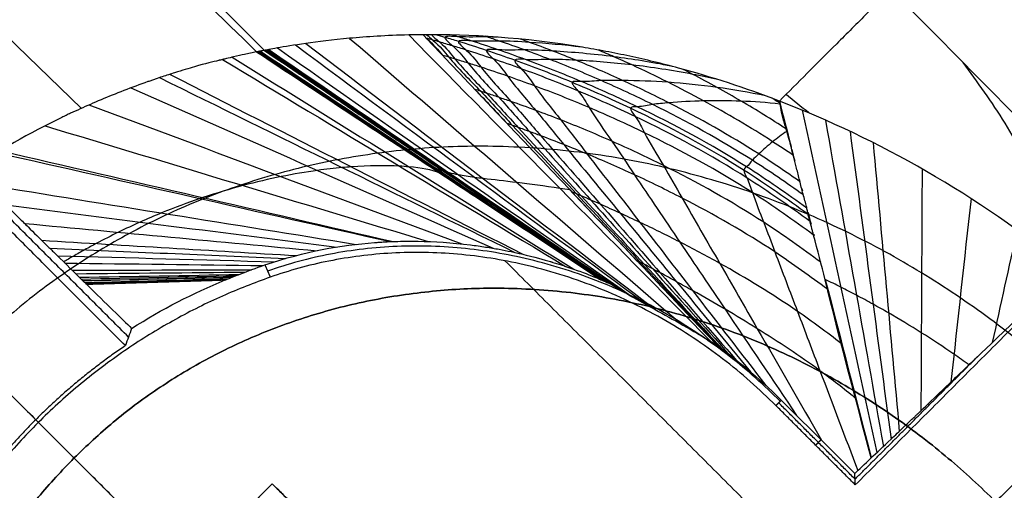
# Model space of a CAD drawing. Header units: millimetres. Extents: x -657 to 864, y -831 to 851.
# Tile 293 of 656: x -279.696 to -278.188, y -118.963 to -118.242. Entities that reach past the tile are written whole.
import ezdxf

# ---------------------------------------------------------------- set-up
doc = ezdxf.new("R2010")
doc.units = ezdxf.units.MM
doc.layers.add('Default', color=7, linetype='Continuous', true_color=0x000000)

msp = doc.modelspace()

# ---------------------------------------------------------------- linework, layer by layer
at = {"layer": 'Default'}
for points in [[(-236.2074, 159.5297, -441.8414), (-398.6931, -2.956, -441.8414), (-561.1788, -165.4416, -441.8414)], [(-236.6391, 159.098, -441.5875), (-398.6931, -2.956, -441.5875), (-560.747, -165.0099, -441.5875)], [(-434.0162, -247.7402, -413.9261), (-293.9628, -107.6869, -413.9261), (-153.9094, 32.3665, -413.9261)], [(-433.5852, -247.1798, -413.6894), (-294.0276, -107.6222, -413.6894), (-154.47, 31.9355, -413.6894)], [(-323.6971, -258.8486, -369.8785), (-233.2489, -168.4003, -369.8785), (-142.8006, -77.9521, -369.8785)], [(-323.0632, -258.0198, -369.6653), (-233.3462, -168.3028, -369.6653), (-143.6292, -78.5858, -369.6653)], [(-285.349, -105.7319, -340.4027), (-278.7438, -112.337, -340.4027), (-272.1387, -118.9421, -340.4027)], [(-272.1387, -118.9421, -340.6566), (-278.7438, -112.337, -340.6566), (-285.349, -105.7319, -340.6566)], [(-272.1387, -118.9421, -340.5297), (-278.7438, -112.337, -340.5297), (-285.349, -105.7319, -340.5297)], [(-287.0628, -107.7628, -337.2493), (-280.7219, -114.1037, -337.2493), (-274.3809, -120.4446, -337.2493)], [(-274.37, -120.4337, -337.4925), (-280.7109, -114.0928, -337.4925), (-287.0519, -107.7518, -337.4925)], [(-287.0737, -107.7737, -337.0061), (-280.7328, -114.1146, -337.0061), (-274.3919, -120.4556, -337.0061)], [(-287.1637, -107.8636, -336.8756), (-280.8227, -114.2046, -336.8756), (-274.4818, -120.5455, -336.8756)], [(-279.5717, -117.3301, -336.3715), (-280.6945, -118.4529, -336.3715), (-281.8174, -119.5758, -336.3715)], [(-281.8086, -119.5762, -336.7452), (-280.6857, -118.4534, -336.7452), (-279.5629, -117.3305, -336.7452)], [(-279.7742, -118.7524, -337.4925), (-279.5761, -118.9506, -337.2171), (-279.3779, -119.1487, -336.9418)], [(-278.0547, -118.8343, -337.4925), (-278.2348, -119.0144, -337.2171), (-278.415, -119.1945, -336.9418)], [(-279.2212, -119.3054, -336.725), (-279.4172, -119.1094, -337.0022), (-279.6133, -118.9133, -337.2795)], [(-279.6133, -118.9133, -337.5037), (-279.6133, -118.9133, -337.3916), (-279.6133, -118.9133, -337.2795)], [(-279.4416, -119.0851, -337.5037), (-279.5274, -118.9992, -337.5037), (-279.6133, -118.9133, -337.5037)], [(-279.3095, -118.953, -337.5037), (-279.4416, -119.0851, -337.5037), (-279.5737, -119.2172, -337.5037)], [(-278.8867, -119.3757, -337.5037), (-279.0981, -119.1643, -337.5037), (-279.3095, -118.953, -337.5037)], [(-279.3095, -118.953, -337.5037), (-279.1509, -119.1115, -337.2795), (-278.9924, -119.27, -337.0553)]]:
    msp.add_open_spline(points, degree=2, dxfattribs=at)
for points, knots in [([(-204.2387, -197.4103, -340.3025), (-213.4151, -188.2339, -350.7035), (-241.4502, -160.1989, -379.3443), (-305.9459, -95.7031, -426.6492), (-363.1711, -38.478, -441.8414), (-398.6931, -2.956, -441.8414)], [2.41548, 2.41548, 2.41548, 2.41548, 70.396144, 198.636056, 404.995527, 404.995527, 404.995527, 404.995527]), ([(-204.7503, -196.8987, -340.5563), (-213.8043, -187.8448, -350.7875), (-241.7014, -159.9476, -379.2423), (-306.0054, -95.6437, -426.406), (-363.1934, -38.4557, -441.5875), (-398.6931, -2.956, -441.5875)], [2.408267, 2.408267, 2.408267, 2.408267, 69.367076, 197.537893, 403.786179, 403.786179, 403.786179, 403.786179])]:
    msp.add_open_spline(points, degree=3, knots=knots, dxfattribs=at)
at = {"layer": 'Default', "color": 18, "true_color": 0x000000}
for points, degree in [([(-273.7095, -119.7732, -338.5387), (-280.0504, -113.4323, -338.5387), (-286.3914, -107.0913, -338.5387)], 2), ([(-286.4235, -107.1235, -337.585), (-280.0826, -113.4644, -337.585), (-273.7416, -119.8053, -337.585)], 2), ([(-273.7738, -119.8374, -336.6313), (-280.1147, -113.4965, -336.6313), (-286.4556, -107.1556, -336.6313)], 2), ([(-279.3216, -118.2889, -334.9422), (-284.7865, -112.824, -334.9422), (-290.2515, -107.3591, -334.9422)], 2), ([(-286.9353, -107.6353, -335.9232), (-280.5944, -113.9762, -335.9232), (-274.2535, -120.3172, -335.9232)], 2), ([(-274.2867, -120.3504, -338.5387), (-280.6277, -114.0095, -338.5387), (-286.9686, -107.6686, -338.5387)], 2), ([(-286.9988, -107.6988, -337.6419), (-280.6579, -114.0397, -337.6419), (-274.317, -120.3806, -337.6419)], 2), ([(-287.029, -107.729, -336.7452), (-280.6881, -114.0699, -336.7452), (-274.3472, -120.4109, -336.7452)], 2), ([(-284.5505, -113.2394, -330.948), (-281.9419, -115.7653, -332.788), (-279.3334, -118.2912, -334.6281)], 2), ([(-279.602, -118.3778, -333.258), (-281.0045, -117.0159, -332.2818), (-282.4069, -115.6541, -331.3056), (-283.8094, -114.2922, -330.3293)], 3), ([(-278.8495, -122.7995, -332.9743), (-280.6109, -121.0382, -331.7594), (-282.3722, -119.2768, -330.5444), (-284.1336, -117.5154, -329.3295)], 3), ([(-273.856, -127.793, -335.504), (-277.1892, -124.4598, -333.2049), (-280.5224, -121.1266, -330.9058), (-283.8556, -117.7934, -328.6067)], 3), ([(-277.3391, -117.8776, -336.7452), (-277.8776, -118.4161, -336.7452), (-278.4161, -118.9546, -336.7452)], 2), ([(-279.1004, -118.2653, -335.701), (-278.9462, -118.4218, -335.2483), (-278.7919, -118.5783, -334.7956), (-278.6376, -118.7348, -334.3429)], 3), ([(-279.0785, -118.265, -335.7353), (-278.9283, -118.4235, -335.2736), (-278.7782, -118.5821, -334.812), (-278.628, -118.7407, -334.3503)], 3), ([(-279.2578, -118.2783, -335.343), (-279.0791, -118.4144, -334.9792), (-278.9003, -118.5505, -334.6155), (-278.7216, -118.6866, -334.2517)], 3), ([(-279.1909, -118.2705, -335.5281), (-279.0211, -118.4167, -335.1194), (-278.8513, -118.5629, -334.7106), (-278.6815, -118.7091, -334.3018)], 3), ([(-278.8058, -118.6402, -333.994), (-279.0696, -118.4657, -334.3111), (-279.3334, -118.2912, -334.6281)], 2), ([(-279.3334, -118.2912, -334.6281), (-279.2232, -118.3642, -334.4956), (-279.1129, -118.4371, -334.3631), (-279.0027, -118.51, -334.2306)], 3), ([(-279.332, -118.291, -334.6668), (-279.1558, -118.4077, -334.4478), (-278.9795, -118.5245, -334.2288), (-278.8033, -118.6413, -334.0098)], 3), ([(-279.3305, -118.2907, -334.7058), (-279.154, -118.4079, -334.4792), (-278.9775, -118.5251, -334.2526), (-278.801, -118.6423, -334.026)], 3), ([(-279.3285, -118.2903, -334.758), (-279.1517, -118.4081, -334.5213), (-278.9749, -118.5259, -334.2845), (-278.798, -118.6437, -334.0478)], 3), ([(-279.3276, -118.2901, -334.7845), (-279.1506, -118.4082, -334.5427), (-278.9736, -118.5262, -334.3008), (-278.7966, -118.6443, -334.059)], 3), ([(-279.3216, -118.2889, -334.9422), (-279.0555, -118.4683, -334.5354), (-278.7893, -118.6477, -334.1287)], 2), ([(-279.3216, -118.2889, -334.9422), (-279.1442, -118.4085, -334.671), (-278.9667, -118.5281, -334.3998), (-278.7893, -118.6477, -334.1287)], 3), ([(-279.3189, -118.2884, -334.9942), (-279.1399, -118.4097, -334.7113), (-278.9609, -118.5309, -334.4284), (-278.782, -118.6522, -334.1456)], 3), ([(-279.3161, -118.2879, -335.0297), (-279.1363, -118.4104, -334.7388), (-278.9565, -118.5329, -334.4479), (-278.7767, -118.6554, -334.157)], 3), ([(-279.3146, -118.2876, -335.0457), (-279.1345, -118.4107, -334.7512), (-278.9544, -118.5337, -334.4566), (-278.7743, -118.6568, -334.1621)], 3), ([(-279.3015, -118.2852, -335.1473), (-279.1203, -118.4122, -334.8295), (-278.9391, -118.5393, -334.5116), (-278.7578, -118.6663, -334.1938)], 3), ([(-279.2741, -118.2807, -335.2823), (-279.0939, -118.4138, -334.933), (-278.9137, -118.5469, -334.5836), (-278.7334, -118.68, -334.2342)], 3), ([(-279.3856, -118.3029, -334.1175), (-279.2104, -118.4085, -334.0129), (-279.0353, -118.5141, -333.9083), (-278.8602, -118.6198, -333.8036)], 3), ([(-279.3709, -118.2994, -334.2137), (-279.1964, -118.4076, -334.0889), (-279.0218, -118.5159, -333.964), (-278.8472, -118.6242, -333.8392)], 3), ([(-279.5298, -118.7281, -334.0205), (-279.7368, -118.5211, -334.0205), (-279.9438, -118.3141, -334.0205)], 2), ([(-279.4667, -118.3256, -333.7236), (-279.2863, -118.4175, -333.6986), (-279.106, -118.5094, -333.6735), (-278.9256, -118.6012, -333.6485)], 3), ([(-279.5346, -118.7413, -335.6242), (-279.7387, -118.5371, -335.6242), (-279.9429, -118.333, -335.6242)], 2), ([(-279.4823, -118.3307, -333.6615), (-279.3007, -118.42, -333.6483), (-279.1192, -118.5093, -333.6351), (-278.9376, -118.5985, -333.6219)], 3), ([(-279.5262, -118.3463, -333.501), (-279.341, -118.4282, -333.5172), (-279.1559, -118.5101, -333.5334), (-278.9708, -118.5921, -333.5496)], 3), ([(-278.5317, -118.3697, -336.1953), (-278.5357, -118.3673, -336.1969), (-278.5396, -118.3648, -336.1984), (-278.5436, -118.3624, -336.2)], 3), ([(-278.0891, -118.6246, -336.3381), (-278.2307, -118.5096, -336.3185), (-278.3806, -118.4252, -336.277), (-278.5324, -118.3666, -336.2053)], 3), ([(-278.5324, -118.3666, -336.2053), (-278.5265, -118.3897, -336.1322), (-278.5205, -118.4129, -336.0591), (-278.5146, -118.436, -335.986)], 3), ([(-278.4872, -118.3848, -336.2258), (-278.4989, -118.3754, -336.2241), (-278.5106, -118.3659, -336.2225), (-278.5222, -118.3564, -336.2208)], 3), ([(-279.5904, -118.3725, -333.2928), (-279.4, -118.4434, -333.344), (-279.2096, -118.5144, -333.3952), (-279.0192, -118.5854, -333.4464)], 3), ([(-278.4974, -118.3806, -336.2213), (-278.4593, -118.5554, -335.661), (-278.4212, -118.7303, -335.1006), (-278.383, -118.9052, -334.5402)], 3), ([(-278.4619, -118.3958, -336.2366), (-278.4323, -118.5625, -335.6942), (-278.4027, -118.7291, -335.1519), (-278.3731, -118.8958, -334.6095)], 3), ([(-279.6577, -118.4045, -333.0984), (-279.462, -118.4635, -333.1784), (-279.2662, -118.5226, -333.2584), (-279.0704, -118.5817, -333.3384)], 3), ([(-279.1439, -118.4087, -334.6705), (-279.0257, -118.4884, -334.4899), (-278.9075, -118.5681, -334.3093), (-278.7893, -118.6477, -334.1287)], 3), ([(-278.4242, -118.413, -336.2516), (-278.4032, -118.5702, -335.7308), (-278.3823, -118.7274, -335.2101), (-278.3613, -118.8846, -334.6893)], 3), ([(-278.3888, -118.4303, -336.2647), (-278.3754, -118.5777, -335.7671), (-278.362, -118.7251, -335.2695), (-278.3487, -118.8726, -334.7718)], 3), ([(-279.7313, -118.4455, -332.905), (-279.5303, -118.491, -333.0089), (-279.3293, -118.5364, -333.1127), (-279.1283, -118.5819, -333.2165)], 3), ([(-279.7264, -118.4426, -332.9175), (-279.5257, -118.489, -333.0199), (-279.325, -118.5354, -333.1224), (-279.1243, -118.5818, -333.2248)], 3), ([(-278.5133, -118.4409, -335.9705), (-278.5119, -118.4465, -335.9529), (-278.5105, -118.452, -335.9353), (-278.509, -118.4576, -335.9176)], 3), ([(-280.0683, -118.4584, -335.6242), (-279.8701, -118.6565, -335.6242), (-279.6719, -118.8547, -335.6242)], 2), ([(-278.3138, -118.4705, -336.2892), (-278.3144, -118.594, -335.8528), (-278.315, -118.7175, -335.4165), (-278.3156, -118.841, -334.9801)], 3), ([(-279.7496, -118.4944, -332.7758), (-279.5601, -118.525, -332.8854), (-279.3705, -118.5555, -332.9951), (-279.181, -118.5861, -333.1048)], 3), ([(-279.0267, -118.4941, -334.2595), (-278.9531, -118.5428, -334.171), (-278.8794, -118.5915, -334.0825), (-278.8058, -118.6402, -333.994)], 3), ([(-278.4978, -118.5012, -335.7797), (-278.4976, -118.5021, -335.7769), (-278.4973, -118.503, -335.774), (-278.4971, -118.504, -335.7711)], 3), ([(-278.2388, -118.516, -336.3095), (-278.2491, -118.6097, -335.9597), (-278.2593, -118.7034, -335.6099), (-278.2696, -118.7971, -335.2601)], 3), ([(-279.7178, -118.5258, -332.7371), (-279.5487, -118.5473, -332.8387), (-279.3796, -118.5688, -332.9402), (-279.2104, -118.5903, -333.0418)], 3), ([(-278.4884, -118.5375, -335.665), (-278.4869, -118.5434, -335.6464), (-278.4854, -118.5493, -335.6277), (-278.4839, -118.5552, -335.6091)], 3), ([(-279.6889, -118.5541, -332.7011), (-279.5396, -118.5681, -332.7929), (-279.3902, -118.582, -332.8847), (-279.2409, -118.5959, -332.9765)], 3), ([(-278.1683, -118.564, -336.325), (-278.181, -118.6216, -336.0964), (-278.1936, -118.6791, -335.8679), (-278.2063, -118.7366, -335.6394)], 3), ([(-279.6628, -118.5799, -332.666), (-279.5327, -118.5877, -332.7468), (-279.4027, -118.5955, -332.8275), (-279.2726, -118.6033, -332.9083)], 3), ([(-278.4799, -118.5707, -335.5602), (-278.4797, -118.5715, -335.5575), (-278.4795, -118.5724, -335.5548), (-278.4793, -118.5732, -335.5522)], 3), ([(-279.6506, -118.5919, -332.6485), (-279.53, -118.5972, -332.7233), (-279.4095, -118.6025, -332.7981), (-279.289, -118.6077, -332.8729)], 3), ([(-279.6388, -118.6035, -332.6307), (-279.5278, -118.6066, -332.6994), (-279.4168, -118.6097, -332.768), (-279.3058, -118.6128, -332.8366)], 3), ([(-277.8316, -119.7325, -336.7452), (-278.3923, -119.1718, -336.7452), (-278.9529, -118.6112, -336.7452)], 2), ([(-279.6273, -118.6148, -332.6126), (-279.5259, -118.616, -332.6748), (-279.4246, -118.6172, -332.737), (-279.3232, -118.6185, -332.7992)], 3), ([(-279.6161, -118.6257, -332.5938), (-279.5245, -118.6255, -332.6494), (-279.4329, -118.6252, -332.7049), (-279.3413, -118.6249, -332.7605)], 3), ([(-279.3207, -118.6176, -332.8045), (-279.3167, -118.627, -334.7748), (-279.3127, -118.6363, -336.7452)], 2), ([(-279.6106, -118.6311, -332.5842), (-279.524, -118.6302, -332.6363), (-279.4374, -118.6294, -332.6884), (-279.3508, -118.6285, -332.7406)], 3), ([(-279.6051, -118.6365, -332.5743), (-279.5236, -118.6351, -332.6229), (-279.4421, -118.6337, -332.6716), (-279.3606, -118.6322, -332.7202)], 3), ([(-279.6024, -118.6392, -332.5693), (-279.5235, -118.6375, -332.6161), (-279.4445, -118.6359, -332.663), (-279.3656, -118.6342, -332.7099)], 3), ([(-279.5998, -118.6417, -332.5646), (-279.5234, -118.6398, -332.6098), (-279.4469, -118.638, -332.655), (-279.3704, -118.6361, -332.7002)], 3), ([(-279.5996, -118.6419, -332.5642), (-279.5234, -118.64, -332.6092), (-279.4471, -118.6381, -332.6543), (-279.3708, -118.6363, -332.6994)], 3), ([(-279.5969, -118.6446, -332.559), (-279.5233, -118.6425, -332.6022), (-279.4497, -118.6405, -332.6455), (-279.3761, -118.6384, -332.6887)], 3), ([(-279.5955, -118.6459, -332.5564), (-279.5233, -118.6438, -332.5987), (-279.4511, -118.6416, -332.641), (-279.3788, -118.6395, -332.6834)], 3), ([(-279.5949, -118.6466, -332.5551), (-279.5233, -118.6444, -332.5969), (-279.4518, -118.6422, -332.6388), (-279.3802, -118.6401, -332.6806)], 3), ([(-279.5942, -118.6472, -332.5538), (-279.4879, -118.6439, -332.6158), (-279.3817, -118.6406, -332.6779)], 2), ([(-279.525, -118.7149, -332.4167), (-279.4786, -118.6854, -332.4987), (-279.4308, -118.6609, -332.5855), (-279.3817, -118.6406, -332.6779)], 3), ([(-278.8058, -118.6402, -333.994), (-278.8035, -118.6412, -334.0084), (-278.7992, -118.6431, -334.0375), (-278.7937, -118.6456, -334.0824), (-278.7906, -118.6471, -334.1131), (-278.7893, -118.6477, -334.1287)], 3), ([(-278.4621, -118.6399, -335.3412), (-278.4386, -118.7311, -335.0531), (-278.4151, -118.8222, -334.7649), (-278.3917, -118.9133, -334.4768)], 3), ([(-279.5942, -118.6472, -332.5538), (-279.5631, -118.6777, -332.505), (-279.5401, -118.7003, -332.4593), (-279.525, -118.7149, -332.4167)], 3), ([(-279.525, -118.7149, -332.4167), (-279.5282, -118.7236, -333.4859), (-279.5314, -118.7324, -334.5551), (-279.5346, -118.7413, -335.6242)], 3), ([(-278.628, -118.7407, -334.3503), (-278.5998, -118.7614, -334.3676), (-278.5661, -118.7886, -334.357), (-278.5295, -118.8248, -334.3186)], 3), ([(-278.628, -118.7407, -334.3503), (-278.628, -118.7407, -334.3503), (-278.628, -118.7407, -334.3503), (-278.628, -118.7407, -334.3503)], 3), ([(-278.4165, -118.9458, -335.5047), (-278.3227, -118.852, -335.5047), (-278.2288, -118.7581, -335.5047)], 2), ([(-278.5377, -118.833, -336.7452), (-278.5336, -118.8289, -335.5319), (-278.5295, -118.8248, -334.3186)], 2), ([(-278.4161, -118.9546, -336.7452), (-278.4769, -118.8938, -336.7452), (-278.5377, -118.833, -336.7452)], 2), ([(-278.4165, -118.9458, -335.5047), (-278.475, -118.8873, -335.5047), (-278.5335, -118.8288, -335.5047)], 2), ([(-278.5295, -118.8248, -334.3186), (-278.4946, -118.8595, -334.2818), (-278.4587, -118.8953, -334.2649), (-278.4169, -118.9371, -334.2642)], 3), ([(-279.6678, -118.8588, -336.7452), (-279.6699, -118.8567, -336.1847), (-279.6719, -118.8547, -335.6242)], 2), ([(-278.4686, -118.8855, -334.2747), (-278.4728, -118.8896, -335.5099), (-278.4769, -118.8938, -336.7452)], 2), ([(-278.4169, -118.9371, -334.2642), (-278.4105, -118.9311, -334.3282), (-278.4021, -118.9232, -334.3991), (-278.3917, -118.9133, -334.4768)], 3), ([(-278.4161, -118.9546, -336.7452), (-278.4165, -118.9458, -335.5047), (-278.4169, -118.9371, -334.2642)], 2)]:
    msp.add_open_spline(points, degree=degree, dxfattribs=at)
for points, weights in [([(-277.688, -117.5222, -336.7452), (-278.1815, -118.0157, -336.7452), (-278.5324, -118.3666, -336.2053)], [1, 0.924939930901, 1]), ([(-278.5311, -118.8264, -334.7748), (-278.8829, -118.4746, -334.7748), (-279.3167, -118.627, -334.7748)], [1, 0.786679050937, 0.884091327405]), ([(-278.5377, -118.833, -336.7452), (-278.8847, -118.486, -336.7452), (-279.3127, -118.6363, -336.7452)], [1, 0.836660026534, 1]), ([(-279.5346, -118.7413, -335.6242), (-279.6841, -118.8425, -335.6242), (-279.7853, -118.992, -335.6242)], [1, 0.984969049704, 1])]:
    msp.add_rational_spline(points, weights, degree=2, dxfattribs=at)
for points, knots in [([(-278.2428, -117.8757, -335.6086), (-278.0564, -118.0409, -335.6244), (-277.6856, -118.3781, -335.6552), (-277.1335, -118.9061, -335.6989), (-276.5885, -119.4555, -335.7396), (-276.061, -120.0175, -335.7766), (-275.5687, -120.5726, -335.8088), (-275.1212, -121.107, -335.8358), (-274.7232, -121.6106, -335.8578), (-274.374, -122.0785, -335.8754), (-274.0701, -122.5099, -335.8891), (-273.8061, -122.9068, -335.8997), (-273.5756, -123.2743, -335.9077), (-273.3712, -123.6199, -335.9137), (-273.186, -123.9533, -335.9182), (-273.0149, -124.2833, -335.9212), (-272.8673, -124.5913, -335.9228), (-272.7789, -124.7913, -335.9232), (-272.7416, -124.8793, -335.9232)], [0.130697, 0.130697, 0.130697, 0.130697, 1.20398, 2.287327, 3.410457, 4.518642, 5.582165, 6.5758, 7.486095, 8.310358, 9.052769, 9.720728, 10.325718, 10.883385, 11.411998, 11.928452, 12.442144, 12.840232, 12.840232, 12.840232, 12.840232]), ([(-273.3947, -125.18, -335.6209), (-273.4039, -125.1558, -335.6189), (-273.4535, -125.0273, -335.6077), (-273.5489, -124.7954, -335.5872), (-273.6883, -124.4853, -335.559), (-273.8387, -124.1747, -335.5301), (-274.0024, -123.8581, -335.4998), (-274.184, -123.527, -335.4675), (-274.39, -123.1723, -335.432), (-274.627, -122.7862, -335.3925), (-274.9011, -122.3633, -335.3482), (-275.2175, -121.901, -335.2986), (-275.5797, -121.3996, -335.2433), (-275.9888, -120.8635, -335.1826), (-276.4407, -120.3022, -335.1172), (-276.9268, -119.7295, -335.0486), (-277.4308, -119.1654, -334.9791), (-277.9432, -118.6193, -334.9099), (-278.2885, -118.2681, -334.8642), (-278.4623, -118.0953, -334.8413)], [0, 0, 0, 0, 0.108432, 0.577428, 1.046855, 1.518807, 2.001869, 2.511483, 3.064341, 3.674743, 4.35318, 5.106417, 5.938272, 6.846286, 7.818166, 8.83086, 9.85721, 10.847205, 11.828004, 11.828004, 11.828004, 11.828004]), ([(-279.0785, -118.265, -335.7353), (-279.086, -118.265, -335.724), (-279.1283, -118.2657, -335.6577), (-279.1948, -118.2701, -335.5302), (-279.2617, -118.2784, -335.3448), (-279.2981, -118.2846, -335.1815), (-279.3134, -118.2874, -335.0632), (-279.3192, -118.2884, -334.9939), (-279.3209, -118.2888, -334.9603), (-279.3216, -118.2889, -334.9422)], [-1.133436, -1.133436, -1.133436, -1.133436, -1.077208, -0.807906, -0.538604, -0.269302, -0.134651, -0.067325, 0, 0, 0, 0]), ([(-278.5324, -118.3666, -336.2053), (-278.5849, -118.3464, -336.1805), (-278.6365, -118.3297, -336.1523), (-278.7122, -118.3092, -336.104), (-278.7372, -118.3032, -336.087), (-278.774, -118.2953, -336.0598), (-278.7862, -118.2928, -336.0505), (-278.8105, -118.2882, -336.0314), (-278.8231, -118.286, -336.0209), (-278.9241, -118.2693, -335.9352), (-279.0069, -118.2644, -335.8439), (-279.0785, -118.265, -335.7353)], [0, 0, 0, 0, 0.252939, 0.252939, 0.379408, 0.379408, 0.442643, 0.442643, 0.505878, 0.505878, 1.011756, 1.011756, 1.011756, 1.011756]), ([(-279.0729, -118.2649, -335.7438), (-279.0704, -118.2674, -335.7368), (-279.0531, -118.2811, -335.7036), (-279.0345, -118.3067, -335.6217), (-278.9889, -118.3521, -335.4941), (-278.9256, -118.4212, -335.2914), (-278.8431, -118.5088, -335.0375), (-278.7375, -118.6221, -334.7078), (-278.6641, -118.7006, -334.4796), (-278.6234, -118.7442, -334.3528)], [0.3096392, 0.3096392, 0.3096392, 0.3096392, 0.3181211, 0.3493182, 0.4117124, 0.4741065, 0.5988948, 0.7236831, 0.8795277, 0.8795277, 0.8795277, 0.8795277]), ([(-279.0651, -118.2649, -335.7552), (-279.0635, -118.2677, -335.7456), (-279.0438, -118.2831, -335.709), (-279.0247, -118.3096, -335.6242), (-278.9798, -118.3551, -335.4966), (-278.9172, -118.4242, -335.2939), (-278.8358, -118.5119, -335.04), (-278.7315, -118.6254, -334.7102), (-278.659, -118.704, -334.4818), (-278.6187, -118.7476, -334.3549)], [0.3059573, 0.3059573, 0.3059573, 0.3059573, 0.3181211, 0.3493182, 0.4117124, 0.4741065, 0.5988948, 0.7236831, 0.8796869, 0.8796869, 0.8796869, 0.8796869]), ([(-278.4883, -118.5404, -335.6578), (-278.5204, -118.517, -335.6769), (-278.6065, -118.4565, -335.7249), (-278.7307, -118.3901, -335.7637), (-278.8498, -118.3372, -335.7806), (-278.9236, -118.3088, -335.7821), (-278.9814, -118.2888, -335.7779), (-279.0169, -118.2774, -335.7731), (-279.0425, -118.2696, -335.7684), (-279.0539, -118.2663, -335.7659), (-279.0585, -118.2649, -335.7649)], [-0.0008389, -0.0008389, -0.0008389, -0.0008389, 0.1735459, 0.4609956, 0.6047204, 0.7484452, 0.8203077, 0.8921701, 0.9281013, 0.9517781, 0.9517781, 0.9517781, 0.9517781]), ([(-278.4904, -118.5307, -335.6892), (-278.5206, -118.5088, -335.7069), (-278.603, -118.4513, -335.7522), (-278.7213, -118.3875, -335.7899), (-278.8362, -118.3357, -335.8078), (-278.9075, -118.3077, -335.8107), (-278.9636, -118.2878, -335.8081), (-278.9982, -118.2764, -335.8044), (-279.0215, -118.2691, -335.8008), (-279.0312, -118.2662, -335.7991), (-279.0341, -118.2653, -335.7986)], [0.0037046, 0.0037046, 0.0037046, 0.0037046, 0.1735459, 0.4609956, 0.6047204, 0.7484452, 0.8203077, 0.8921701, 0.9281013, 0.9436068, 0.9436068, 0.9436068, 0.9436068]), ([(-279.0736, -118.2702, -335.7202), (-279.0735, -118.2702, -335.7201), (-279.0615, -118.2803, -335.6942), (-279.0556, -118.2882, -335.6689), (-279.0487, -118.2965, -335.6436), (-279.0486, -118.2965, -335.6434)], [0.31805606, 0.31805606, 0.31805606, 0.31805606, 0.31812113, 0.34931821, 0.34952378, 0.34952378, 0.34952378, 0.34952378]), ([(-278.4855, -118.5509, -335.6247), (-278.5171, -118.5278, -335.6433), (-278.6019, -118.4682, -335.6899), (-278.724, -118.4025, -335.7272), (-278.8412, -118.3501, -335.7432), (-278.9137, -118.3219, -335.7443), (-278.9707, -118.3019, -335.74), (-279.0056, -118.2905, -335.7351), (-279.0331, -118.282, -335.7299), (-279.0501, -118.277, -335.7261), (-279.0635, -118.2731, -335.7227), (-279.0702, -118.2712, -335.7209), (-279.0735, -118.2702, -335.72), (-279.0735, -118.2702, -335.72)], [-0.001028, -0.001028, -0.001028, -0.001028, 0.173546, 0.460996, 0.60472, 0.748445, 0.820308, 0.89217, 0.928101, 0.964032, 0.981998, 0.999964, 1.000002, 1.000002, 1.000002, 1.000002]), ([(-278.9642, -118.2687, -335.8843), (-278.9699, -118.2685, -335.8771), (-278.9908, -118.268, -335.8495), (-279.0147, -118.2693, -335.8102), (-279.0532, -118.2657, -335.7693), (-279.0243, -118.2883, -335.7162), (-279.0051, -118.3157, -335.6289), (-278.9613, -118.3613, -335.5012), (-278.9004, -118.4305, -335.2986), (-278.821, -118.5184, -335.0447), (-278.7191, -118.6322, -334.7142), (-278.6483, -118.7112, -334.4852), (-278.6089, -118.7552, -334.3576)], [0.2445014, 0.2445014, 0.2445014, 0.2445014, 0.255727, 0.2869241, 0.3025226, 0.3181211, 0.3493182, 0.4117124, 0.4741065, 0.5988948, 0.7236831, 0.8805666, 0.8805666, 0.8805666, 0.8805666]), ([(-278.8353, -118.284, -336.0106), (-278.8628, -118.2807, -335.9824), (-278.906, -118.2769, -335.9345), (-278.9633, -118.2739, -335.8647), (-278.9945, -118.2757, -335.813), (-279.0321, -118.272, -335.7734), (-279.0039, -118.2947, -335.72), (-278.9853, -118.3221, -335.6329), (-278.9426, -118.3677, -335.5052), (-278.8834, -118.437, -335.3027), (-278.8062, -118.5249, -335.049), (-278.7067, -118.6393, -334.7174), (-278.6374, -118.7188, -334.4871), (-278.5986, -118.7633, -334.3583)], [0.1749314, 0.1749314, 0.1749314, 0.1749314, 0.2245299, 0.255727, 0.2869241, 0.3025226, 0.3181211, 0.3493182, 0.4117124, 0.4741065, 0.5988948, 0.7236831, 0.8821967, 0.8821967, 0.8821967, 0.8821967]), ([(-278.4957, -118.5104, -335.7527), (-278.5213, -118.4921, -335.7671), (-278.595, -118.4414, -335.8061), (-278.7001, -118.3836, -335.8411), (-278.8052, -118.3345, -335.8606), (-278.8709, -118.3075, -335.866), (-278.923, -118.2881, -335.8663), (-278.9552, -118.2768, -335.8647), (-278.9753, -118.2701, -335.863), (-278.9826, -118.2677, -335.8622), (-278.9835, -118.2674, -335.8621)], [0.0175854, 0.0175854, 0.0175854, 0.0175854, 0.1735459, 0.4609956, 0.6047204, 0.7484452, 0.8203077, 0.8921701, 0.9281013, 0.9333458, 0.9333458, 0.9333458, 0.9333458]), ([(-278.5009, -118.4902, -335.8161), (-278.5217, -118.4756, -335.8273), (-278.5861, -118.4317, -335.8603), (-278.6778, -118.3803, -335.8921), (-278.7726, -118.3344, -335.9125), (-278.8322, -118.3086, -335.9199), (-278.8797, -118.2898, -335.9226), (-278.908, -118.2792, -335.9229), (-278.9244, -118.2733, -335.9226), (-278.929, -118.2717, -335.9224)], [0.0344165, 0.0344165, 0.0344165, 0.0344165, 0.1735459, 0.4609956, 0.6047204, 0.7484452, 0.8203077, 0.8921701, 0.9205399, 0.9205399, 0.9205399, 0.9205399]), ([(-279.3334, -118.2912, -334.6281), (-279.3365, -118.2919, -334.5464), (-279.3425, -118.293, -334.4597), (-279.3568, -118.2961, -334.3225), (-279.3652, -118.298, -334.252), (-279.3777, -118.301, -334.1668), (-279.3846, -118.3027, -334.1234), (-279.3882, -118.3036, -334.1016), (-279.39, -118.304, -334.0906), (-279.3908, -118.3042, -334.0859), (-279.3914, -118.3043, -334.0828), (-279.3918, -118.3045, -334.0803), (-279.3998, -118.3065, -334.0338), (-279.4115, -118.3092, -333.9701), (-279.4374, -118.3165, -333.8484), (-279.4474, -118.3195, -333.8035), (-279.4651, -118.3251, -333.7298), (-279.4746, -118.3281, -333.6914), (-279.4869, -118.3323, -333.6438), (-279.4924, -118.3342, -333.6229), (-279.4962, -118.3355, -333.6088), (-279.4985, -118.3363, -333.6003), (-279.5251, -118.3456, -333.5022), (-279.5495, -118.3552, -333.421), (-279.583, -118.3694, -333.3153), (-279.5937, -118.374, -333.2827), (-279.6088, -118.3809, -333.2378), (-279.6162, -118.3842, -333.2163), (-279.6243, -118.388, -333.1929), (-279.6276, -118.3896, -333.1832), (-279.6298, -118.3907, -333.1768), (-279.6305, -118.391, -333.175), (-279.6816, -118.4157, -333.0292), (-279.7296, -118.4431, -332.9073), (-279.7726, -118.4716, -332.8034)], [0, 0, 0, 0, 0.319973, 0.319973, 0.47996, 0.559954, 0.59995, 0.619949, 0.629948, 0.634947, 0.634947, 0.639947, 0.639947, 0.95992, 0.95992, 1.119907, 1.119907, 1.1999, 1.239897, 1.259896, 1.259896, 1.279894, 1.279894, 1.599867, 1.599867, 1.759854, 1.759854, 1.839847, 1.879844, 1.899842, 1.899842, 1.919841, 1.919841, 2.559788, 2.559788, 2.559788, 2.559788]), ([(-279.3216, -118.2889, -334.9422), (-279.3236, -118.2893, -334.8899), (-279.3266, -118.2899, -334.8106), (-279.33, -118.2906, -334.7189), (-279.332, -118.291, -334.6665), (-279.3329, -118.2911, -334.6415), (-279.3334, -118.2912, -334.6281)], [-0.4206078, -0.4206078, -0.4206078, -0.4206078, -0.2103039, -0.105152, -0.052576, 0, 0, 0, 0]), ([(-278.6986, -118.313, -336.1127), (-278.7285, -118.3071, -336.0859), (-278.7918, -118.2968, -336.0255), (-278.865, -118.2905, -335.9413), (-278.9245, -118.2875, -335.8665), (-278.9537, -118.2893, -335.8167), (-278.989, -118.2857, -335.7796), (-278.9625, -118.3084, -335.7257), (-278.9449, -118.3358, -335.6392), (-278.9048, -118.3813, -335.5115), (-278.8489, -118.4506, -335.3096), (-278.7762, -118.5384, -335.0564), (-278.6811, -118.6543, -334.7209), (-278.6145, -118.7354, -334.4866), (-278.5767, -118.7814, -334.3534)], [0.1084448, 0.1084448, 0.1084448, 0.1084448, 0.1621357, 0.2245299, 0.255727, 0.2869241, 0.3025226, 0.3181211, 0.3493182, 0.4117124, 0.4741065, 0.5988948, 0.7236831, 0.8878565, 0.8878565, 0.8878565, 0.8878565]), ([(-278.5111, -118.4498, -335.9427), (-278.5216, -118.4427, -335.9479), (-278.5662, -118.413, -335.9693), (-278.6303, -118.3755, -335.9932), (-278.7028, -118.3375, -336.0135), (-278.7489, -118.3153, -336.023), (-278.7846, -118.2992, -336.0287), (-278.8018, -118.2918, -336.0309), (-278.8098, -118.2884, -336.0318)], [0.0846187, 0.0846187, 0.0846187, 0.0846187, 0.1735459, 0.4609956, 0.6047204, 0.7484452, 0.8203077, 0.8820504, 0.8820504, 0.8820504, 0.8820504]), ([(-278.4801, -118.5718, -335.5586), (-278.5106, -118.5494, -335.5761), (-278.5926, -118.4914, -335.6197), (-278.7106, -118.4273, -335.6542), (-278.8238, -118.3758, -335.6684), (-278.894, -118.348, -335.6688), (-278.9491, -118.3282, -335.6641), (-278.9829, -118.3168, -335.659), (-279.0095, -118.3083, -335.6537), (-279.026, -118.3032, -335.6499), (-279.039, -118.2993, -335.6466), (-279.0455, -118.2973, -335.6448), (-279.0488, -118.2964, -335.6439), (-279.0488, -118.2964, -335.6439)], [-0.001136, -0.001136, -0.001136, -0.001136, 0.173546, 0.460996, 0.60472, 0.748445, 0.820308, 0.89217, 0.928101, 0.964032, 0.981998, 0.999964, 1.000006, 1.000006, 1.000006, 1.000006]), ([(-278.6273, -118.3334, -336.1561), (-278.64, -118.3306, -336.1445), (-278.6849, -118.3215, -336.1024), (-278.7595, -118.3099, -336.0258), (-278.8306, -118.3045, -335.9386), (-278.8854, -118.3021, -335.8663), (-278.9123, -118.3042, -335.8181), (-278.9452, -118.3008, -335.783), (-278.9204, -118.3233, -335.7288), (-278.9039, -118.3506, -335.6429), (-278.8663, -118.396, -335.5156), (-278.814, -118.465, -335.3144), (-278.7459, -118.5525, -335.0621), (-278.655, -118.6705, -334.7206), (-278.5907, -118.7537, -334.4799), (-278.5533, -118.8021, -334.3399)], [0.0753779, 0.0753779, 0.0753779, 0.0753779, 0.0997416, 0.1621357, 0.2245299, 0.255727, 0.2869241, 0.3025226, 0.3181211, 0.3493182, 0.4117124, 0.4741065, 0.5988948, 0.7236831, 0.8968671, 0.8968671, 0.8968671, 0.8968671]), ([(-278.5222, -118.4091, -336.0695), (-278.5447, -118.3944, -336.0796), (-278.5798, -118.373, -336.0936), (-278.6278, -118.3456, -336.1099), (-278.6575, -118.3296, -336.1187), (-278.675, -118.3205, -336.1233), (-278.68, -118.318, -336.1246)], [0.1876451, 0.1876451, 0.1876451, 0.1876451, 0.4609956, 0.6047204, 0.7484452, 0.8051543, 0.8051543, 0.8051543, 0.8051543]), ([(-278.5535, -118.3587, -336.1952), (-278.5791, -118.3532, -336.1674), (-278.6304, -118.3447, -336.1081), (-278.704, -118.3368, -336.0137), (-278.7615, -118.335, -335.9288), (-278.8064, -118.3346, -335.8598), (-278.8284, -118.3376, -335.8138), (-278.8558, -118.3351, -335.7815), (-278.8347, -118.357, -335.7274), (-278.8204, -118.384, -335.6429), (-278.7882, -118.4286, -335.5169), (-278.7433, -118.4965, -335.3182), (-278.6849, -118.5826, -335.0688), (-278.6023, -118.7054, -334.712), (-278.5426, -118.794, -334.4546), (-278.506, -118.8483, -334.2969)], [0.0417986, 0.0417986, 0.0417986, 0.0417986, 0.0997416, 0.1621357, 0.2245299, 0.255727, 0.2869241, 0.3025226, 0.3181211, 0.3493182, 0.4117124, 0.4741065, 0.5988948, 0.7236831, 0.92124, 0.92124, 0.92124, 0.92124]), ([(-278.9997, -118.3481, -335.4932), (-278.9996, -118.3483, -335.4927), (-278.9822, -118.3662, -335.4413), (-278.9655, -118.3841, -335.3887), (-278.9488, -118.4019, -335.3366), (-278.9484, -118.4024, -335.3352)], [0.41109519, 0.41109519, 0.41109519, 0.41109519, 0.41171236, 0.47410652, 0.47583165, 0.47583165, 0.47583165, 0.47583165]), ([(-278.4691, -118.6136, -335.4265), (-278.4976, -118.5925, -335.4417), (-278.574, -118.5379, -335.4794), (-278.6838, -118.4769, -335.5083), (-278.7891, -118.4274, -335.5188), (-278.8545, -118.4003, -335.5177), (-278.9059, -118.3807, -335.5122), (-278.9376, -118.3693, -335.5069), (-278.9625, -118.3608, -335.5015), (-278.9779, -118.3556, -335.4977), (-278.9901, -118.3516, -335.4944), (-278.9963, -118.3496, -335.4925), (-278.9992, -118.3487, -335.4916), (-278.9993, -118.3487, -335.4916)], [-0.001432, -0.001432, -0.001432, -0.001432, 0.173546, 0.460996, 0.60472, 0.748445, 0.820308, 0.89217, 0.928101, 0.964032, 0.981998, 0.999964, 1.000002, 1.000002, 1.000002, 1.000002]), ([(-278.5314, -118.3713, -336.1903), (-278.5521, -118.3689, -336.1596), (-278.5924, -118.3662, -336.0961), (-278.6495, -118.3656, -335.9982), (-278.6932, -118.3685, -335.9132), (-278.7275, -118.3714, -335.8452), (-278.7442, -118.3759, -335.8003), (-278.7654, -118.375, -335.769), (-278.7483, -118.3959, -335.7158), (-278.7362, -118.4224, -335.6329), (-278.7096, -118.4656, -335.5091), (-278.6722, -118.5317, -335.3141), (-278.6237, -118.6153, -335.0693), (-278.5527, -118.7389, -334.7066), (-278.5007, -118.8292, -334.4416), (-278.4679, -118.8862, -334.2744)], [0.0398594, 0.0398594, 0.0398594, 0.0398594, 0.0997416, 0.1621357, 0.2245299, 0.255727, 0.2869241, 0.3025226, 0.3181211, 0.3493182, 0.4117124, 0.4741065, 0.5988948, 0.7236831, 0.9369613, 0.9369613, 0.9369613, 0.9369613]), ([(-278.3917, -118.9133, -334.4768), (-278.416, -118.8218, -334.7649), (-278.4404, -118.7303, -335.054), (-278.4678, -118.618, -335.413), (-278.4741, -118.5949, -335.4855), (-278.4801, -118.5715, -335.5596), (-278.4805, -118.5701, -335.5642), (-278.481, -118.568, -335.5706), (-278.4813, -118.5671, -335.5736), (-278.482, -118.5644, -335.5823), (-278.4832, -118.5595, -335.5977), (-278.4841, -118.5564, -335.6074), (-278.4844, -118.555, -335.6118), (-278.4847, -118.554, -335.6151), (-278.485, -118.5528, -335.6187), (-278.4852, -118.5523, -335.6205), (-278.4856, -118.5506, -335.6257), (-278.4859, -118.5495, -335.629), (-278.4868, -118.5465, -335.6382), (-278.4873, -118.5448, -335.6436), (-278.4884, -118.5406, -335.6571), (-278.4886, -118.539, -335.6626), (-278.4888, -118.5379, -335.666), (-278.489, -118.5371, -335.6686), (-278.4893, -118.5361, -335.6719), (-278.4894, -118.5355, -335.6736), (-278.4897, -118.5339, -335.6788), (-278.4899, -118.5328, -335.6823), (-278.4907, -118.5293, -335.6936), (-278.4913, -118.5267, -335.7019), (-278.4935, -118.5181, -335.7289), (-278.4956, -118.5112, -335.7499), (-278.4994, -118.4963, -335.7967), (-278.5009, -118.4899, -335.8168), (-278.5042, -118.4771, -335.8571), (-278.5057, -118.471, -335.8762), (-278.5101, -118.4538, -335.9303), (-278.5127, -118.4437, -335.9619), (-278.515, -118.4348, -335.9901), (-278.5152, -118.434, -335.9926), (-278.5154, -118.4329, -335.9959), (-278.5158, -118.4313, -336.0009), (-278.5168, -118.4277, -336.0123), (-278.5177, -118.4246, -336.0218), (-278.5194, -118.4186, -336.0403), (-278.5205, -118.4148, -336.0522), (-278.5237, -118.4038, -336.086), (-278.5256, -118.3973, -336.1062), (-278.5301, -118.3802, -336.1602), (-278.5309, -118.3724, -336.1869), (-278.5324, -118.3666, -336.2053)], [-2.439745, -2.439745, -2.439745, -2.439745, -1.219872, -1.219872, -0.914904, -0.914904, -0.905374, -0.905374, -0.895844, -0.895844, -0.876783, -0.838662, -0.838662, -0.833897, -0.833897, -0.829132, -0.829132, -0.819602, -0.819602, -0.800541, -0.800541, -0.76242, -0.76242, -0.75289, -0.75289, -0.74336, -0.74336, -0.724299, -0.724299, -0.686178, -0.686178, -0.609936, -0.609936, -0.533694, -0.533694, -0.457452, -0.457452, -0.304968, -0.304968, -0.300203, -0.300203, -0.295438, -0.285908, -0.266847, -0.266847, -0.228726, -0.228726, -0.152484, -0.152484, 0, 0, 0, 0]), ([(-278.4588, -118.655, -335.2947), (-278.485, -118.6354, -335.3075), (-278.5557, -118.5842, -335.3391), (-278.657, -118.5265, -335.3623), (-278.7544, -118.4789, -335.3692), (-278.815, -118.4525, -335.3666), (-278.8628, -118.4332, -335.3604), (-278.8922, -118.4219, -335.3548), (-278.9154, -118.4133, -335.3493), (-278.9299, -118.408, -335.3454), (-278.9411, -118.404, -335.3421), (-278.947, -118.4019, -335.3403), (-278.9497, -118.401, -335.3394), (-278.9497, -118.401, -335.3394)], [-0.000509, -0.000509, -0.000509, -0.000509, 0.173546, 0.460996, 0.60472, 0.748445, 0.820308, 0.89217, 0.928101, 0.964032, 0.981998, 0.999964, 1.000002, 1.000002, 1.000002, 1.000002]), ([(-278.521, -118.413, -336.0577), (-278.5287, -118.4181, -336.0244), (-278.544, -118.4292, -335.9544), (-278.5608, -118.4444, -335.8659), (-278.5743, -118.457, -335.7933), (-278.5804, -118.4664, -335.7465), (-278.5889, -118.4711, -335.7125), (-278.5797, -118.4888, -335.6633), (-278.5718, -118.5138, -335.5843), (-278.5562, -118.5526, -335.4677), (-278.5337, -118.6128, -335.2833), (-278.5047, -118.6888, -335.0521), (-278.4625, -118.8004, -334.7118), (-278.4316, -118.8817, -334.4639), (-278.4123, -118.9327, -334.3084)], [0.1055595, 0.1055595, 0.1055595, 0.1055595, 0.1621357, 0.2245299, 0.255727, 0.2869241, 0.3025226, 0.3181211, 0.3493182, 0.4117124, 0.4741065, 0.5988948, 0.7236831, 0.9336477, 0.9336477, 0.9336477, 0.9336477]), ([(-279.7726, -118.4716, -332.8034), (-279.751, -118.4929, -332.7776), (-279.7237, -118.5199, -332.7445), (-279.704, -118.5393, -332.7201), (-279.6925, -118.5506, -332.7056), (-279.6881, -118.5549, -332.7001), (-279.6745, -118.5684, -332.6822), (-279.6616, -118.5811, -332.6646), (-279.6479, -118.5946, -332.6446), (-279.6413, -118.601, -332.6347), (-279.6386, -118.6037, -332.6305), (-279.6368, -118.6055, -332.6277), (-279.6354, -118.6068, -332.6256), (-279.6205, -118.6214, -332.6021), (-279.6069, -118.6348, -332.5784), (-279.5942, -118.6472, -332.5538)], [0, 0, 0, 0, 0.0593172, 0.0889758, 0.0889758, 0.1186343, 0.1186343, 0.1779515, 0.2076101, 0.2224394, 0.229854, 0.229854, 0.2372687, 0.2372687, 0.4745373, 0.4745373, 0.4745373, 0.4745373]), ([(-279.0535, -118.4764, -334.2917), (-279.065, -118.4721, -334.199), (-279.0849, -118.4684, -334.0861), (-279.1307, -118.4651, -333.8834), (-279.1656, -118.4655, -333.7575), (-279.2097, -118.4691, -333.6167), (-279.2446, -118.473, -333.5112), (-279.2952, -118.4816, -333.3713), (-279.3539, -118.4952, -333.2218), (-279.3963, -118.5079, -333.1209), (-279.438, -118.5219, -333.0244), (-279.4698, -118.5338, -332.9526), (-279.5118, -118.5517, -332.8607), (-279.5451, -118.5672, -332.7894), (-279.5735, -118.5817, -332.7298), (-279.5966, -118.5942, -332.682), (-279.6132, -118.6036, -332.6479), (-279.6241, -118.61, -332.6257), (-279.6291, -118.613, -332.6155)], [0, 0, 0, 0, 0.1324023, 0.1647895, 0.3059218, 0.329579, 0.3926816, 0.4794414, 0.5662012, 0.6529609, 0.6591581, 0.7397207, 0.7831006, 0.8264805, 0.8698603, 0.8915503, 0.9132402, 0.9314372, 0.9314372, 0.9314372, 0.9314372]), ([(-279.0449, -118.4754, -334.5193), (-279.049, -118.4737, -334.4849), (-279.0539, -118.4717, -334.4442), (-279.06, -118.4693, -334.3919), (-279.0631, -118.4681, -334.3658), (-279.0665, -118.4669, -334.3368), (-279.0686, -118.4661, -334.32), (-279.0696, -118.4657, -334.3111)], [0, 0, 0, 0, 0.5, 0.5839771, 0.75, 0.875, 1, 1, 1, 1]), ([(-278.8533, -118.5028, -335.0428), (-278.8585, -118.502, -335.0356), (-278.8884, -118.4972, -334.9937), (-278.9365, -118.4911, -334.9118), (-278.9763, -118.4866, -334.8185), (-279.0048, -118.483, -334.7342), (-279.0228, -118.4802, -334.669), (-279.0345, -118.4776, -334.6124), (-279.0404, -118.476, -334.5781), (-279.0441, -118.4749, -334.5552), (-279.0467, -118.4739, -334.5362), (-279.0481, -118.4733, -334.5242)], [0.0000012, 0.0000012, 0.0000012, 0.0000012, 0.0496084, 0.2872063, 0.5248042, 0.5997449, 0.7624021, 0.8812011, 0.8996173, 0.9406005, 1, 1, 1, 1]), ([(-278.8546, -118.5015, -335.0468), (-278.8533, -118.5028, -335.0428), (-278.8188, -118.5391, -334.9374), (-278.7815, -118.5786, -334.8223), (-278.7454, -118.6167, -334.7112), (-278.7423, -118.6201, -334.7016)], [0.5940604, 0.5940604, 0.5940604, 0.5940604, 0.5988948, 0.7236831, 0.7355471, 0.7355471, 0.7355471, 0.7355471]), ([(-278.4378, -118.7379, -335.0309), (-278.4597, -118.7211, -335.0389), (-278.5189, -118.677, -335.0586), (-278.6033, -118.6257, -335.0704), (-278.685, -118.582, -335.07), (-278.7361, -118.557, -335.0644), (-278.7765, -118.5382, -335.0567), (-278.8015, -118.5269, -335.0505), (-278.8212, -118.5183, -335.0449), (-278.8337, -118.5128, -335.0409), (-278.8433, -118.5088, -335.0377), (-278.8484, -118.5064, -335.0357), (-278.8507, -118.5055, -335.035), (-278.8507, -118.5055, -335.035)], [0.0013735, 0.0013735, 0.0013735, 0.0013735, 0.1735459, 0.4609956, 0.6047204, 0.7484452, 0.8203077, 0.8921701, 0.9281013, 0.9640325, 0.9819981, 0.9999637, 1.0000012, 1.0000012, 1.0000012, 1.0000012]), ([(-279.3207, -118.6176, -332.8045), (-279.2587, -118.5966, -332.9382), (-279.2048, -118.5874, -333.0544), (-279.151, -118.5832, -333.1685), (-279.1502, -118.5832, -333.1702), (-279.1477, -118.583, -333.1755), (-279.144, -118.5827, -333.1834), (-279.135, -118.5822, -333.2023), (-279.1269, -118.5818, -333.2194), (-279.1103, -118.5813, -333.2545), (-279.0985, -118.5811, -333.2793), (-279.0615, -118.5817, -333.3572), (-279.0345, -118.5833, -333.4139), (-279.0023, -118.5873, -333.4821), (-278.9978, -118.5879, -333.4917), (-278.9901, -118.589, -333.5082), (-278.9863, -118.5896, -333.5163), (-278.9753, -118.5913, -333.5398), (-278.9685, -118.5924, -333.5546), (-278.949, -118.596, -333.5969), (-278.9376, -118.5985, -333.6219), (-278.9075, -118.6055, -333.6888), (-278.893, -118.6096, -333.7222), (-278.8829, -118.6126, -333.7465), (-278.882, -118.6129, -333.7488), (-278.8807, -118.6133, -333.7519), (-278.8788, -118.6139, -333.7565), (-278.8744, -118.6152, -333.7672), (-278.8661, -118.6178, -333.7881), (-278.8595, -118.62, -333.8053), (-278.847, -118.6242, -333.839), (-278.8397, -118.6268, -333.8603), (-278.8205, -118.634, -333.9217), (-278.8114, -118.6378, -333.9591), (-278.8058, -118.6402, -333.994)], [0, 0, 0, 0, 0.439651, 0.439651, 0.453391, 0.453391, 0.46713, 0.494608, 0.549564, 0.549564, 0.659477, 0.659477, 0.879303, 0.879303, 0.906781, 0.906781, 0.934259, 0.934259, 0.989216, 0.989216, 1.099129, 1.099129, 1.318954, 1.318954, 1.325824, 1.325824, 1.332694, 1.346433, 1.373911, 1.428867, 1.428867, 1.53878, 1.53878, 1.758606, 1.758606, 1.758606, 1.758606]), ([(-278.4161, -118.8215, -334.7666), (-278.4338, -118.8073, -334.77), (-278.4818, -118.7699, -334.7779), (-278.5497, -118.725, -334.7785), (-278.6157, -118.6851, -334.7708), (-278.6571, -118.6615, -334.7622), (-278.6901, -118.6433, -334.753), (-278.7108, -118.632, -334.7463), (-278.7271, -118.6233, -334.7404), (-278.7375, -118.6176, -334.7363), (-278.7454, -118.6135, -334.7332), (-278.7499, -118.611, -334.7312), (-278.7517, -118.6101, -334.7305), (-278.7517, -118.6101, -334.7305)], [0.0014258, 0.0014258, 0.0014258, 0.0014258, 0.1735459, 0.4609956, 0.6047204, 0.7484452, 0.8203077, 0.8921701, 0.9281013, 0.9640325, 0.9819981, 0.9999637, 1.0000002, 1.0000002, 1.0000002, 1.0000002]), ([(-279.3817, -118.6406, -332.6779), (-279.3808, -118.6402, -332.6796), (-279.3787, -118.6395, -332.6836), (-279.3753, -118.6381, -332.6904), (-279.3734, -118.6373, -332.6941), (-279.3674, -118.6349, -332.7063), (-279.3627, -118.6331, -332.7157), (-279.3473, -118.6271, -332.7478), (-279.3348, -118.6224, -332.7742), (-279.3207, -118.6176, -332.8045)], [-0.1939691, -0.1939691, -0.1939691, -0.1939691, -0.169723, -0.169723, -0.1454768, -0.1454768, -0.0969846, -0.0969846, 0, 0, 0, 0]), ([(-278.3917, -118.9133, -334.4768), (-278.3834, -118.9055, -334.5388), (-278.3681, -118.891, -334.6454), (-278.3454, -118.8694, -334.7934), (-278.3327, -118.8573, -334.8733), (-278.3261, -118.851, -334.9147), (-278.3227, -118.8478, -334.9358), (-278.3212, -118.8464, -334.9449), (-278.3203, -118.8455, -334.951), (-278.3196, -118.8448, -334.9553), (-278.3099, -118.8356, -335.0151), (-278.2932, -118.8196, -335.1173), (-278.2691, -118.7966, -335.2632), (-278.2559, -118.784, -335.3427), (-278.249, -118.7774, -335.3842), (-278.2454, -118.774, -335.4053), (-278.2437, -118.7723, -335.416), (-278.2429, -118.7716, -335.4206), (-278.2424, -118.7711, -335.4237), (-278.2419, -118.7706, -335.4266), (-278.235, -118.764, -335.468), (-278.1841, -118.7153, -335.7718), (-278.0891, -118.6246, -336.3381)], [0, 0, 0, 0, 0.320726, 0.481089, 0.56127, 0.601361, 0.621407, 0.631429, 0.631429, 0.641452, 0.641452, 0.962178, 1.122541, 1.202722, 1.242813, 1.262858, 1.272881, 1.277893, 1.277893, 1.282904, 1.282904, 2.565808, 2.565808, 2.565808, 2.565808]), ([(-278.2421, -118.7708, -335.4254), (-278.2497, -118.7653, -335.4233), (-278.2739, -118.7481, -335.4163), (-278.315, -118.7209, -335.403), (-278.3566, -118.6959, -335.3876), (-278.3896, -118.6773, -335.3743), (-278.414, -118.6641, -335.3638), (-278.4385, -118.6515, -335.3526), (-278.4539, -118.6439, -335.3451), (-278.4621, -118.64, -335.3411), (-278.4621, -118.64, -335.3411)], [0.4425399, 0.4425399, 0.4425399, 0.4425399, 0.5, 0.625, 0.75, 0.8100986, 0.875, 0.9375, 1, 1.0000016, 1.0000016, 1.0000016, 1.0000016]), ([(-278.7893, -118.6477, -334.1287), (-278.7689, -118.6603, -334.1774), (-278.7446, -118.6738, -334.2198), (-278.6905, -118.7039, -334.2948), (-278.6606, -118.7206, -334.3263), (-278.628, -118.7407, -334.3503)], [-0.3945142, -0.3945142, -0.3945142, -0.3945142, -0.1972571, -0.1972571, 0, 0, 0, 0])]:
    msp.add_open_spline(points, degree=3, knots=knots, dxfattribs=at)
for points, weights, degree, knots in [([(-283.3416, -123.3982, -334.8692), (-282.5439, -124.0265, -332.8821), (-281.0162, -123.4614, -331.5407), (-279.6019, -122.0471, -331.5407), (-278.1876, -120.6328, -331.5407), (-277.6225, -119.1052, -332.8821), (-278.2509, -118.3075, -334.8692)], [1.13789965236, 0.941206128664, 0.954928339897, 1.17906628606, 0.954928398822, 0.941206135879, 1.13789949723], 3, [0.606869, 0.606869, 0.606869, 0.606869, 9.912577, 9.912577, 9.912577, 19.218282, 19.218282, 19.218282, 19.218282]), ([(-279.3127, -118.6363, -336.7452), (-280.091, -118.9097, -336.7452), (-279.9269, -119.7585, -336.7452), (-279.7628, -120.6074, -336.7452), (-278.9104, -120.7175, -336.7452)], [1, 0.782926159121, 1, 0.782926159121, 1], 2, [0, 0, 0, 2.018541, 2.018541, 4.037082, 4.037082, 4.037082])]:
    msp.add_rational_spline(points, weights, degree=degree, knots=knots, dxfattribs=at)
at = {"layer": 'Default'}
msp.add_rational_spline([(-278.0547, -118.8343, -337.4925), (-278.9554, -117.9336, -337.4925), (-279.7742, -118.7524, -337.4925)], [1, 0.707106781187, 1], degree=2, dxfattribs=at)
for points, knots in [([(-278.1337, -120.3929, -337.2795), (-277.4612, -119.7204, -337.2795), (-278.201, -118.9806, -337.2795), (-278.9408, -118.2408, -337.2795), (-279.6133, -118.9133, -337.2795)], [0, 0, 0, 2.199115, 2.199115, 4.39823, 4.39823, 4.39823]), ([(-278.1337, -120.3929, -337.5037), (-277.4612, -119.7204, -337.5037), (-278.201, -118.9806, -337.5037), (-278.9408, -118.2408, -337.5037), (-279.6133, -118.9133, -337.5037)], [0, 0, 0, 2.199115, 2.199115, 4.39823, 4.39823, 4.39823]), ([(-279.6133, -118.9133, -337.3916), (-278.9408, -118.2408, -337.3916), (-278.201, -118.9806, -337.3916), (-277.4612, -119.7204, -337.3916), (-278.1337, -120.3929, -337.3916)], [1.570796, 1.570796, 1.570796, 3.141593, 3.141593, 4.712389, 4.712389, 4.712389]), ([(-277.9729, -120.5538, -337.4925), (-278.7916, -121.3725, -337.4925), (-279.6923, -120.4719, -337.4925), (-280.593, -119.5712, -337.4925), (-279.7742, -118.7524, -337.4925)], [0, 0, 0, 2.677388, 2.677388, 5.354776, 5.354776, 5.354776]), ([(-279.6133, -118.9133, -337.2795), (-280.2858, -119.5858, -337.2795), (-279.546, -120.3256, -337.2795), (-278.8063, -121.0654, -337.2795), (-278.1337, -120.3929, -337.2795)], [0, 0, 0, 2.199115, 2.199115, 4.39823, 4.39823, 4.39823]), ([(-279.6133, -118.9133, -337.5037), (-280.2858, -119.5858, -337.5037), (-279.546, -120.3256, -337.5037), (-278.8063, -121.0654, -337.5037), (-278.1337, -120.3929, -337.5037)], [0, 0, 0, 2.199115, 2.199115, 4.39823, 4.39823, 4.39823]), ([(-278.1337, -120.3929, -337.3916), (-278.8063, -121.0654, -337.3916), (-279.546, -120.3256, -337.3916), (-280.2858, -119.5858, -337.3916), (-279.6133, -118.9133, -337.3916)], [1.570796, 1.570796, 1.570796, 3.141593, 3.141593, 4.712389, 4.712389, 4.712389])]:
    msp.add_rational_spline(points, [1, 0.707106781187, 1, 0.707106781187, 1], degree=2, knots=knots, dxfattribs=at)

doc.saveas('drawing.dxf')
